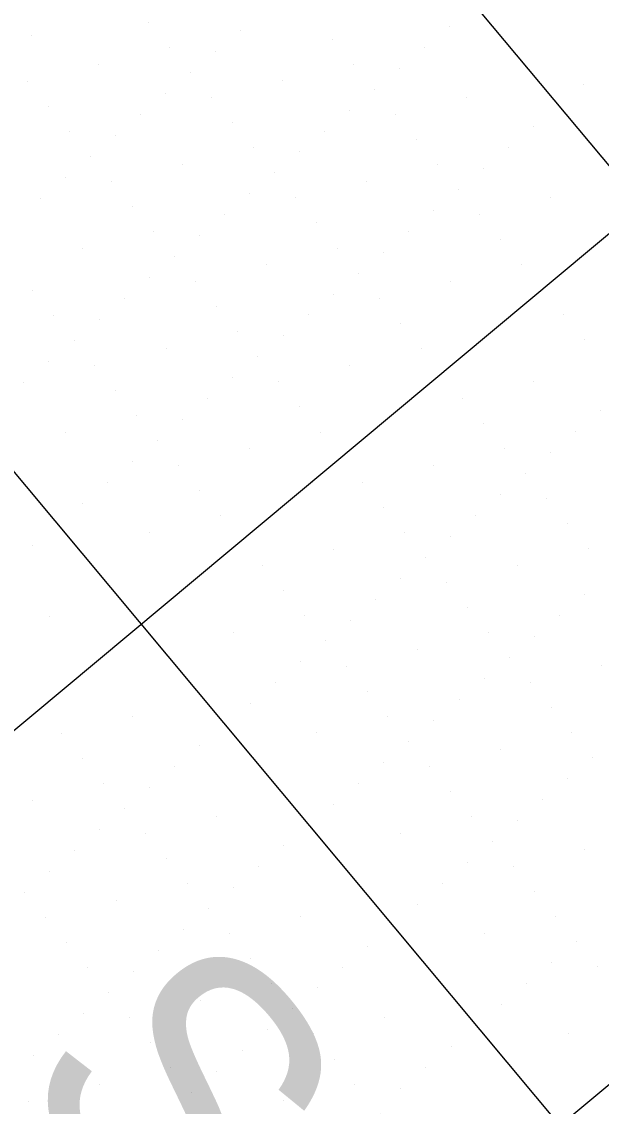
# Model space of a CAD drawing. Extents: x 2042995 to 2043795, y 305365 to 306249.
# Drawn here: x 2043221.91 to 2043239.66, y 305762.3 to 305795.52 of the extents above; entities that cross this region are included whole.
import ezdxf

# ---------------------------------------------------------------- set-up
doc = ezdxf.new("R2010")
doc.units = 0
for name, color, linetype in [('BR_CONCRETE', 7, 'Continuous'), ('BR_GRID DOTS', 7, 'Continuous'), ('BR_GRID LINES', 7, 'Continuous'), ('BR_TEXT', 7, 'Continuous')]:
    doc.layers.add(name, color=color, linetype=linetype)

msp = doc.modelspace()

# ---------------------------------------------------------------- linework, layer by layer
at = {"layer": 'BR_CONCRETE'}
msp.add_spline([(2043139.109, 306017.548), (2043148.199, 306007.16), (2043160.233, 305993.368), (2043172.245, 305979.557), (2043184.234, 305965.727), (2043196.201, 305951.879), (2043208.145, 305938.012), (2043220.067, 305924.126), (2043231.966, 305910.221), (2043243.843, 305896.297), (2043255.698, 305882.355), (2043267.529, 305868.394), (2043279.339, 305854.414), (2043291.126, 305840.415), (2043302.89, 305826.398), (2043314.632, 305812.361), (2043326.352, 305798.306), (2043338.049, 305784.233), (2043349.724, 305770.14), (2043361.376, 305756.029), (2043373.005, 305741.899), (2043384.613, 305727.75), (2043396.197, 305713.582), (2043407.76, 305699.396), (2043419.299, 305685.191), (2043430.817, 305670.967), (2043442.311, 305656.724), (2043453.784, 305642.463), (2043465.234, 305628.182), (2043476.661, 305613.883), (2043488.066, 305599.566), (2043499.448, 305585.229), (2043510.808, 305570.874), (2043522.146, 305556.5), (2043533.461, 305542.107), (2043544.753, 305527.695), (2043547.219, 305524.543)], degree=3, dxfattribs=at)
at = {"layer": 'BR_GRID DOTS'}
for p, q in [((2043225.802, 305795.498), (2043225.802, 305795.498)), ((2043235.021, 305795.38), (2043235.021, 305795.38)), ((2043222.217, 305795.11), (2043222.217, 305795.11)), ((2043228.619, 305795.245), (2043228.619, 305795.245)), ((2043231.436, 305794.992), (2043231.436, 305794.992)), ((2043226.443, 305794.731), (2043226.443, 305794.731)), ((2043234.253, 305794.739), (2043234.253, 305794.739)), ((2043227.851, 305794.604), (2043227.851, 305794.604)), ((2043224.267, 305794.216), (2043224.267, 305794.216)), ((2043227.084, 305793.963), (2043227.084, 305793.963)), ((2043232.077, 305794.225), (2043232.077, 305794.225)), ((2043233.486, 305794.098), (2043233.486, 305794.098)), ((2043222.091, 305793.702), (2043222.091, 305793.702)), ((2043229.901, 305793.71), (2043229.901, 305793.71)), ((2043226.316, 305793.322), (2043226.316, 305793.322)), ((2043232.718, 305793.457), (2043232.718, 305793.457)), ((2043239.12, 305793.592), (2043239.12, 305793.592)), ((2043227.725, 305793.196), (2043227.725, 305793.196)), ((2043235.535, 305793.204), (2043235.535, 305793.204)), ((2043238.352, 305792.951), (2043238.352, 305792.951)), ((2043222.732, 305792.934), (2043222.732, 305792.934)), ((2043225.549, 305792.681), (2043225.549, 305792.681)), ((2043231.951, 305792.816), (2043231.951, 305792.816)), ((2043233.359, 305792.69), (2043233.359, 305792.69)), ((2043228.366, 305792.428), (2043228.366, 305792.428)), ((2043237.585, 305792.31), (2043237.585, 305792.31)), ((2043223.373, 305792.167), (2043223.373, 305792.167)), ((2043224.781, 305792.04), (2043224.781, 305792.04)), ((2043231.183, 305792.175), (2043231.183, 305792.175)), ((2043229.007, 305791.661), (2043229.007, 305791.661)), ((2043234, 305791.922), (2043234, 305791.922)), ((2043236.817, 305791.669), (2043236.817, 305791.669)), ((2043224.014, 305791.399), (2043224.014, 305791.399)), ((2043230.416, 305791.534), (2043230.416, 305791.534)), ((2043226.831, 305791.146), (2043226.831, 305791.146)), ((2043234.641, 305791.155), (2043234.641, 305791.155)), ((2043236.05, 305791.028), (2043236.05, 305791.028)), ((2043223.246, 305790.758), (2043223.246, 305790.758)), ((2043224.655, 305790.632), (2043224.655, 305790.632)), ((2043229.648, 305790.893), (2043229.648, 305790.893)), ((2043232.465, 305790.64), (2043232.465, 305790.64)), ((2043235.282, 305790.387), (2043235.282, 305790.387)), ((2043222.479, 305790.117), (2043222.479, 305790.117)), ((2043228.881, 305790.252), (2043228.881, 305790.252)), ((2043230.289, 305790.126), (2043230.289, 305790.126)), ((2043238.099, 305790.134), (2043238.099, 305790.134)), ((2043225.296, 305789.864), (2043225.296, 305789.864)), ((2043234.515, 305789.746), (2043234.515, 305789.746)), ((2043228.113, 305789.611), (2043228.113, 305789.611)), ((2043230.93, 305789.358), (2043230.93, 305789.358)), ((2043235.923, 305789.62), (2043235.923, 305789.62)), ((2043225.937, 305789.097), (2043225.937, 305789.097)), ((2043227.346, 305788.97), (2043227.346, 305788.97)), ((2043233.747, 305789.105), (2043233.747, 305789.105)), ((2043236.564, 305788.852), (2043236.564, 305788.852)), ((2043223.761, 305788.582), (2043223.761, 305788.582)), ((2043226.578, 305788.329), (2043226.578, 305788.329)), ((2043231.571, 305788.591), (2043231.571, 305788.591)), ((2043232.98, 305788.464), (2043232.98, 305788.464)), ((2043229.395, 305788.076), (2043229.395, 305788.076)), ((2043237.205, 305788.085), (2043237.205, 305788.085)), ((2043225.81, 305787.688), (2043225.81, 305787.688)), ((2043232.212, 305787.823), (2043232.212, 305787.823)), ((2043222.226, 305787.3), (2043222.226, 305787.3)), ((2043227.219, 305787.561), (2043227.219, 305787.561)), ((2043235.029, 305787.57), (2043235.029, 305787.57)), ((2043225.043, 305787.047), (2043225.043, 305787.047)), ((2043231.445, 305787.182), (2043231.445, 305787.182)), ((2043232.853, 305787.056), (2043232.853, 305787.056)), ((2043227.86, 305786.794), (2043227.86, 305786.794)), ((2043222.867, 305786.532), (2043222.867, 305786.532)), ((2043224.275, 305786.406), (2043224.275, 305786.406)), ((2043230.677, 305786.541), (2043230.677, 305786.541)), ((2043238.487, 305786.55), (2043238.487, 305786.55)), ((2043228.501, 305786.026), (2043228.501, 305786.026)), ((2043233.494, 305786.288), (2043233.494, 305786.288)), ((2043223.508, 305785.765), (2043223.508, 305785.765)), ((2043229.91, 305785.9), (2043229.91, 305785.9)), ((2043239.128, 305785.782), (2043239.128, 305785.782)), ((2043226.325, 305785.512), (2043226.325, 305785.512)), ((2043234.135, 305785.52), (2043234.135, 305785.52)), ((2043222.74, 305785.124), (2043222.74, 305785.124)), ((2043224.149, 305784.997), (2043224.149, 305784.997)), ((2043229.142, 305785.259), (2043229.142, 305785.259)), ((2043231.959, 305785.006), (2043231.959, 305785.006)), ((2043221.973, 305784.483), (2043221.973, 305784.483)), ((2043228.375, 305784.618), (2043228.375, 305784.618)), ((2043229.783, 305784.491), (2043229.783, 305784.491)), ((2043237.593, 305784.5), (2043237.593, 305784.5)), ((2043224.79, 305784.23), (2043224.79, 305784.23)), ((2043227.607, 305783.977), (2043227.607, 305783.977)), ((2043235.417, 305783.985), (2043235.417, 305783.985)), ((2043230.424, 305783.724), (2043230.424, 305783.724)), ((2043225.431, 305783.462), (2043225.431, 305783.462)), ((2043226.84, 305783.336), (2043226.84, 305783.336)), ((2043239.643, 305783.606), (2043239.643, 305783.606)), ((2043236.058, 305783.218), (2043236.058, 305783.218)), ((2043223.255, 305782.948), (2043223.255, 305782.948)), ((2043226.072, 305782.695), (2043226.072, 305782.695)), ((2043231.065, 305782.956), (2043231.065, 305782.956)), ((2043238.875, 305782.965), (2043238.875, 305782.965)), ((2043228.889, 305782.442), (2043228.889, 305782.442)), ((2043236.699, 305782.45), (2043236.699, 305782.45)), ((2043238.108, 305782.324), (2043238.108, 305782.324)), ((2043225.304, 305782.054), (2043225.304, 305782.054)), ((2043226.713, 305781.927), (2043226.713, 305781.927)), ((2043234.523, 305781.936), (2043234.523, 305781.936)), ((2043237.34, 305781.683), (2043237.34, 305781.683)), ((2043224.537, 305781.413), (2043224.537, 305781.413)), ((2043232.347, 305781.421), (2043232.347, 305781.421)), ((2043227.354, 305781.16), (2043227.354, 305781.16)), ((2043236.573, 305781.042), (2043236.573, 305781.042)), ((2043223.769, 305780.772), (2043223.769, 305780.772)), ((2043237.981, 305780.915), (2043237.981, 305780.915)), ((2043227.995, 305780.392), (2043227.995, 305780.392)), ((2043232.988, 305780.654), (2043232.988, 305780.654)), ((2043235.805, 305780.401), (2043235.805, 305780.401)), ((2043223.002, 305780.131), (2043223.002, 305780.131)), ((2043238.622, 305780.148), (2043238.622, 305780.148)), ((2043225.819, 305779.878), (2043225.819, 305779.878)), ((2043233.629, 305779.886), (2043233.629, 305779.886)), ((2043235.038, 305779.76), (2043235.038, 305779.76)), ((2043222.234, 305779.49), (2043222.234, 305779.49)), ((2043231.453, 305779.372), (2043231.453, 305779.372)), ((2043239.263, 305779.38), (2043239.263, 305779.38)), ((2043234.27, 305779.119), (2043234.27, 305779.119)), ((2043229.277, 305778.857), (2043229.277, 305778.857)), ((2043237.087, 305778.866), (2043237.087, 305778.866)), ((2043233.503, 305778.478), (2043233.503, 305778.478)), ((2043234.911, 305778.351), (2043234.911, 305778.351)), ((2043229.918, 305778.09), (2043229.918, 305778.09)), ((2043232.735, 305777.837), (2043232.735, 305777.837)), ((2043239.137, 305777.972), (2043239.137, 305777.972)), ((2043235.552, 305777.584), (2043235.552, 305777.584)), ((2043222.749, 305777.314), (2043222.749, 305777.314)), ((2043230.559, 305777.322), (2043230.559, 305777.322)), ((2043231.968, 305777.196), (2043231.968, 305777.196)), ((2043238.369, 305777.331), (2043238.369, 305777.331)), ((2043228.383, 305776.808), (2043228.383, 305776.808)), ((2043236.193, 305776.816), (2043236.193, 305776.816)), ((2043237.602, 305776.69), (2043237.602, 305776.69)), ((2043231.2, 305776.555), (2043231.2, 305776.555)), ((2043234.017, 305776.302), (2043234.017, 305776.302)), ((2043236.834, 305776.049), (2043236.834, 305776.049)), ((2043230.433, 305775.914), (2043230.433, 305775.914)), ((2043231.841, 305775.787), (2043231.841, 305775.787)), ((2043239.651, 305775.796), (2043239.651, 305775.796)), ((2043236.067, 305775.408), (2043236.067, 305775.408)), ((2043229.665, 305775.273), (2043229.665, 305775.273)), ((2043232.482, 305775.02), (2043232.482, 305775.02)), ((2043237.475, 305775.281), (2043237.475, 305775.281)), ((2043235.299, 305774.767), (2043235.299, 305774.767)), ((2043228.898, 305774.632), (2043228.898, 305774.632)), ((2043238.116, 305774.514), (2043238.116, 305774.514)), ((2043225.313, 305774.244), (2043225.313, 305774.244)), ((2043233.123, 305774.252), (2043233.123, 305774.252)), ((2043234.532, 305774.126), (2043234.532, 305774.126)), ((2043223.137, 305773.729), (2043223.137, 305773.729)), ((2043228.13, 305773.991), (2043228.13, 305773.991)), ((2043230.947, 305773.738), (2043230.947, 305773.738)), ((2043238.757, 305773.746), (2043238.757, 305773.746)), ((2043227.363, 305773.35), (2043227.363, 305773.35)), ((2043233.764, 305773.485), (2043233.764, 305773.485)), ((2043236.581, 305773.232), (2043236.581, 305773.232)), ((2043223.778, 305772.962), (2043223.778, 305772.962)), ((2043226.595, 305772.709), (2043226.595, 305772.709)), ((2043232.997, 305772.844), (2043232.997, 305772.844)), ((2043234.405, 305772.717), (2043234.405, 305772.717)), ((2043239.398, 305772.979), (2043239.398, 305772.979)), ((2043224.419, 305772.194), (2043224.419, 305772.194)), ((2043225.828, 305772.067), (2043225.828, 305772.067)), ((2043232.229, 305772.203), (2043232.229, 305772.203)), ((2043238.631, 305772.338), (2043238.631, 305772.338)), ((2043235.046, 305771.95), (2043235.046, 305771.95)), ((2043237.863, 305771.697), (2043237.863, 305771.697)), ((2043222.243, 305771.679), (2043222.243, 305771.679)), ((2043225.06, 305771.426), (2043225.06, 305771.426)), ((2043231.462, 305771.562), (2043231.462, 305771.562)), ((2043227.877, 305771.173), (2043227.877, 305771.173)), ((2043235.687, 305771.182), (2043235.687, 305771.182)), ((2043237.096, 305771.056), (2043237.096, 305771.056)), ((2043224.293, 305770.785), (2043224.293, 305770.785)), ((2043230.694, 305770.92), (2043230.694, 305770.92)), ((2043225.701, 305770.659), (2043225.701, 305770.659)), ((2043233.511, 305770.668), (2043233.511, 305770.668)), ((2043236.328, 305770.415), (2043236.328, 305770.415)), ((2043223.525, 305770.144), (2043223.525, 305770.144)), ((2043229.927, 305770.279), (2043229.927, 305770.279)), ((2043239.146, 305770.162), (2043239.146, 305770.162)), ((2043226.342, 305769.891), (2043226.342, 305769.891)), ((2043235.561, 305769.773), (2043235.561, 305769.773)), ((2043222.758, 305769.503), (2043222.758, 305769.503)), ((2043229.159, 305769.638), (2043229.159, 305769.638)), ((2043236.969, 305769.647), (2043236.969, 305769.647)), ((2043226.983, 305769.124), (2043226.983, 305769.124)), ((2043234.793, 305769.132), (2043234.793, 305769.132)), ((2043221.99, 305768.862), (2043221.99, 305768.862)), ((2043228.392, 305768.997), (2043228.392, 305768.997)), ((2043237.61, 305768.879), (2043237.61, 305768.879)), ((2043224.807, 305768.609), (2043224.807, 305768.609)), ((2043234.026, 305768.491), (2043234.026, 305768.491)), ((2043222.631, 305768.095), (2043222.631, 305768.095)), ((2043227.624, 305768.356), (2043227.624, 305768.356)), ((2043230.441, 305768.103), (2043230.441, 305768.103)), ((2043238.251, 305768.112), (2043238.251, 305768.112)), ((2043226.857, 305767.715), (2043226.857, 305767.715)), ((2043233.258, 305767.85), (2043233.258, 305767.85)), ((2043228.265, 305767.589), (2043228.265, 305767.589)), ((2043236.075, 305767.597), (2043236.075, 305767.597)), ((2043223.272, 305767.327), (2043223.272, 305767.327)), ((2043226.089, 305767.074), (2043226.089, 305767.074)), ((2043232.491, 305767.209), (2043232.491, 305767.209)), ((2043238.893, 305767.344), (2043238.893, 305767.344)), ((2043228.906, 305766.821), (2043228.906, 305766.821)), ((2043238.125, 305766.703), (2043238.125, 305766.703)), ((2043223.913, 305766.56), (2043223.913, 305766.56)), ((2043225.322, 305766.433), (2043225.322, 305766.433)), ((2043231.723, 305766.568), (2043231.723, 305766.568)), ((2043239.534, 305766.577), (2043239.534, 305766.577)), ((2043229.547, 305766.054), (2043229.547, 305766.054)), ((2043237.357, 305766.062), (2043237.357, 305766.062)), ((2043224.554, 305765.792), (2043224.554, 305765.792)), ((2043230.956, 305765.927), (2043230.956, 305765.927)), ((2043227.371, 305765.539), (2043227.371, 305765.539)), ((2043236.59, 305765.421), (2043236.59, 305765.421)), ((2043223.787, 305765.151), (2043223.787, 305765.151)), ((2043230.188, 305765.286), (2043230.188, 305765.286)), ((2043225.195, 305765.025), (2043225.195, 305765.025)), ((2043233.005, 305765.033), (2043233.005, 305765.033)), ((2043235.822, 305764.78), (2043235.822, 305764.78)), ((2043223.019, 305764.51), (2043223.019, 305764.51)), ((2043229.421, 305764.645), (2043229.421, 305764.645)), ((2043230.829, 305764.519), (2043230.829, 305764.519)), ((2043238.64, 305764.527), (2043238.64, 305764.527)), ((2043225.836, 305764.257), (2043225.836, 305764.257)), ((2043235.055, 305764.139), (2043235.055, 305764.139)), ((2043222.252, 305763.869), (2043222.252, 305763.869)), ((2043228.653, 305764.004), (2043228.653, 305764.004)), ((2043231.47, 305763.751), (2043231.47, 305763.751)), ((2043226.477, 305763.49), (2043226.477, 305763.49)), ((2043234.287, 305763.498), (2043234.287, 305763.498)), ((2043227.886, 305763.363), (2043227.886, 305763.363)), ((2043224.301, 305762.975), (2043224.301, 305762.975)), ((2043227.118, 305762.722), (2043227.118, 305762.722)), ((2043232.111, 305762.984), (2043232.111, 305762.984)), ((2043233.52, 305762.857), (2043233.52, 305762.857)), ((2043222.125, 305762.461), (2043222.125, 305762.461)), ((2043229.935, 305762.469), (2043229.935, 305762.469))]:
    msp.add_line(p, q, dxfattribs=at)
at = {"layer": 'BR_GRID LINES'}
for p, q in [((2043163.993, 305881.983), (2043508.01, 305470.082)), ((2043348.369, 305879.625), (2043194.865, 305751.42)), ((2043148.643, 305869.163), (2043356.335, 305620.487)), ((2043361.19, 305864.274), (2043207.686, 305736.069))]:
    msp.add_line(p, q, dxfattribs=at)

# ---------------------------------------------------------------- texts
at = {"layer": 'BR_TEXT'}
msp.add_text('SECTION ALONG L US 17A  US 21', height=8.12508, rotation=309.8684, dxfattribs=at).set_placement((2043221.449, 305763.122))

doc.saveas('drawing.dxf')
